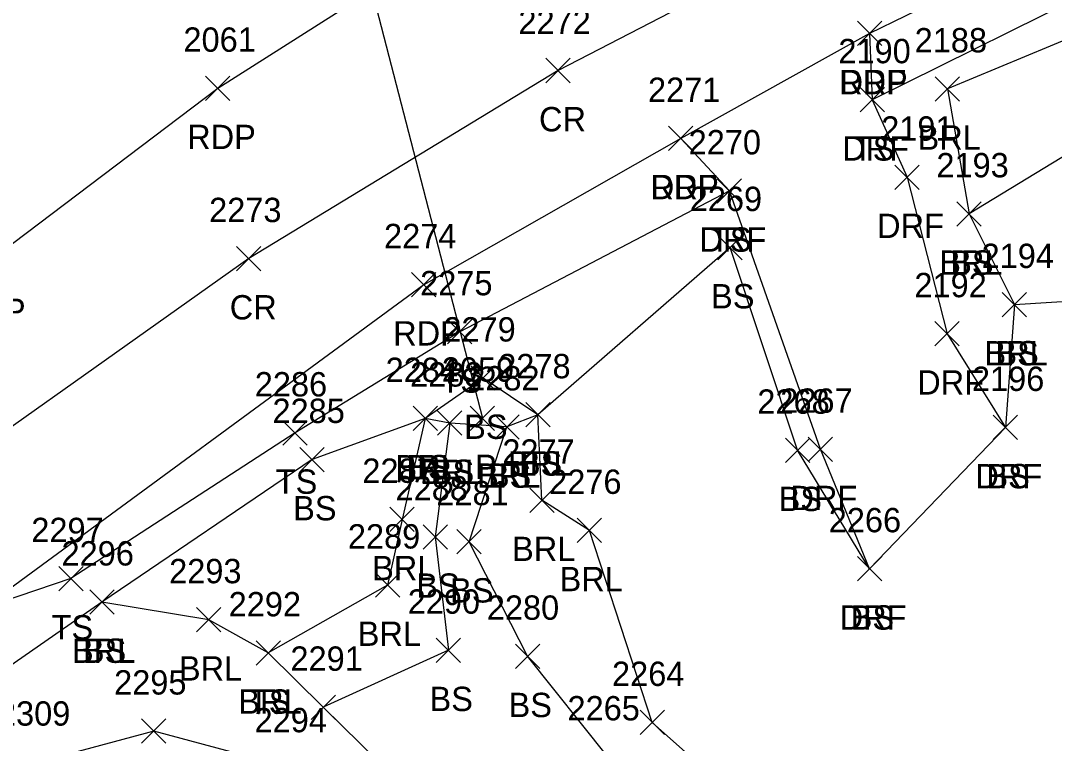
# Model space of a CAD drawing. Extents: x 1505656 to 1508446, y 700805 to 703031.
# Drawn here: x 1506823.9 to 1506908.9, y 702283.6 to 702343 of the extents above; entities that cross this region are included whole.
import ezdxf

# ---------------------------------------------------------------- set-up
doc = ezdxf.new("R2010")
doc.units = 0
for name, color, linetype in [('D_A', 7, 'Continuous'), ('D_I', 7, 'Continuous'), ('D_TIC', 7, 'Continuous'), ('DCP', 7, 'Continuous'), ('L_A', 7, 'Continuous'), ('L_I', 7, 'Continuous'), ('L_TIC', 7, 'Continuous'), ('LABL', 7, 'Continuous'), ('LAWE', 7, 'Continuous'), ('LELB', 7, 'Continuous'), ('P_A', 7, 'Continuous'), ('P_I', 7, 'Continuous'), ('P_TIC', 7, 'Continuous'), ('PET', 7, 'Continuous'), ('PRC', 7, 'Continuous'), ('R_A', 7, 'Continuous'), ('R_I', 7, 'Continuous'), ('R_TIC', 7, 'Continuous'), ('RDF', 7, 'Continuous')]:
    doc.layers.add(name, color=color, linetype=linetype)

msp = doc.modelspace()

# ---------------------------------------------------------------- linework, layer by layer
at = {"layer": 'D_TIC'}
for points in [[(1506860.885, 702309.284), (1506862.885, 702311.284)], [(1506862.885, 702309.284), (1506860.885, 702311.284)]]:
    msp.add_lwpolyline(points, dxfattribs=at)
at = {"layer": 'DCP'}
msp.add_lwpolyline([(1506850.311, 702354.993), (1506861.885, 702310.284)], dxfattribs=at)
at = {"layer": 'L_TIC'}
for points in [[(1506899.104, 702336.345), (1506901.104, 702338.345)], [(1506901.104, 702336.345), (1506899.104, 702338.345)], [(1506892.922, 702335.453), (1506894.922, 702337.453)], [(1506894.922, 702335.453), (1506892.922, 702337.453)], [(1506881.177, 702327.964), (1506883.177, 702329.964)], [(1506883.177, 702327.964), (1506881.177, 702329.964)], [(1506900.891, 702326.077), (1506902.891, 702328.077)], [(1506902.891, 702326.077), (1506900.891, 702328.077)], [(1506900.891, 702326.077), (1506902.891, 702328.077)], [(1506902.891, 702326.077), (1506900.891, 702328.077)], [(1506881.236, 702323.307), (1506883.236, 702325.307)], [(1506883.236, 702323.307), (1506881.236, 702325.307)], [(1506904.606, 702318.624), (1506906.606, 702320.624)], [(1506906.606, 702318.624), (1506904.606, 702320.624)], [(1506904.606, 702318.624), (1506906.606, 702320.624)], [(1506906.606, 702318.624), (1506904.606, 702320.624)], [(1506859.02, 702316.384), (1506861.02, 702318.384)], [(1506861.02, 702316.384), (1506859.02, 702318.384)], [(1506860.936, 702312.584), (1506862.936, 702314.584)], [(1506862.936, 702312.584), (1506860.936, 702314.584)], [(1506865.437, 702309.565), (1506867.437, 702311.565)], [(1506867.437, 702309.565), (1506865.437, 702311.565)], [(1506865.437, 702309.565), (1506867.437, 702311.565)], [(1506867.437, 702309.565), (1506865.437, 702311.565)], [(1506856.181, 702309.259), (1506858.181, 702311.259)], [(1506858.181, 702309.259), (1506856.181, 702311.259)], [(1506856.181, 702309.259), (1506858.181, 702311.259)], [(1506858.181, 702309.259), (1506856.181, 702311.259)], [(1506858.194, 702308.882), (1506860.194, 702310.882)], [(1506860.194, 702308.882), (1506858.194, 702310.882)], [(1506858.194, 702308.882), (1506860.194, 702310.882)], [(1506860.194, 702308.882), (1506858.194, 702310.882)], [(1506845.479, 702308.072), (1506847.479, 702310.072)], [(1506847.479, 702308.072), (1506845.479, 702310.072)], [(1506862.887, 702308.567), (1506864.887, 702310.567)], [(1506864.887, 702308.567), (1506862.887, 702310.567)], [(1506862.887, 702308.567), (1506864.887, 702310.567)], [(1506864.887, 702308.567), (1506862.887, 702310.567)], [(1506903.868, 702308.522), (1506905.868, 702310.522)], [(1506905.868, 702308.522), (1506903.868, 702310.522)], [(1506886.785, 702306.65), (1506888.785, 702308.65)], [(1506888.785, 702306.65), (1506886.785, 702308.65)], [(1506846.879, 702305.889), (1506848.879, 702307.889)], [(1506848.879, 702305.889), (1506846.879, 702307.889)], [(1506865.775, 702302.545), (1506867.775, 702304.545)], [(1506867.775, 702302.545), (1506865.775, 702304.545)], [(1506854.268, 702300.97), (1506856.268, 702302.97)], [(1506856.268, 702300.97), (1506854.268, 702302.97)], [(1506856.995, 702299.526), (1506858.995, 702301.526)], [(1506858.995, 702299.526), (1506856.995, 702301.526)], [(1506869.678, 702300.063), (1506871.678, 702302.063)], [(1506871.678, 702300.063), (1506869.678, 702302.063)], [(1506859.784, 702299.135), (1506861.784, 702301.135)], [(1506861.784, 702299.135), (1506859.784, 702301.135)], [(1506892.711, 702296.908), (1506894.711, 702298.908)], [(1506894.711, 702296.908), (1506892.711, 702298.908)], [(1506827.053, 702296.1), (1506829.053, 702298.1)], [(1506829.053, 702296.1), (1506827.053, 702298.1)], [(1506853.086, 702295.573), (1506855.086, 702297.573)], [(1506855.086, 702295.573), (1506853.086, 702297.573)], [(1506829.593, 702294.177), (1506831.593, 702296.177)], [(1506831.593, 702294.177), (1506829.593, 702296.177)], [(1506829.593, 702294.177), (1506831.593, 702296.177)], [(1506831.593, 702294.177), (1506829.593, 702296.177)], [(1506838.386, 702292.72), (1506840.386, 702294.72)], [(1506840.386, 702292.72), (1506838.386, 702294.72)], [(1506858.088, 702290.216), (1506860.088, 702292.216)], [(1506860.088, 702290.216), (1506858.088, 702292.216)], [(1506843.277, 702289.998), (1506845.277, 702291.998)], [(1506845.277, 702289.998), (1506843.277, 702291.998)], [(1506843.277, 702289.998), (1506845.277, 702291.998)], [(1506845.277, 702289.998), (1506843.277, 702291.998)], [(1506864.587, 702289.718), (1506866.587, 702291.718)], [(1506866.587, 702289.718), (1506864.587, 702291.718)], [(1506847.789, 702285.527), (1506849.789, 702287.527)], [(1506849.789, 702285.527), (1506847.789, 702287.527)], [(1506847.789, 702285.527), (1506849.789, 702287.527)], [(1506849.789, 702285.527), (1506847.789, 702287.527)], [(1506874.84, 702284.279), (1506876.84, 702286.279)], [(1506876.84, 702284.279), (1506874.84, 702286.279)], [(1506833.862, 702283.573), (1506835.862, 702285.573)], [(1506835.862, 702283.573), (1506833.862, 702285.573)]]:
    msp.add_lwpolyline(points, dxfattribs=at)
at = {"layer": 'LABL'}
for points in [[(1507084.879, 702399.398), (1507062.447, 702393.386), (1507046.538, 702381.327), (1507032.327, 702381.677), (1507020.393, 702381.116), (1506991.072, 702368.538), (1506951.929, 702356.079), (1506940.406, 702352.033), (1506914.88, 702343.494), (1506900.104, 702337.345), (1506901.891, 702327.077), (1506905.606, 702319.624), (1506918.227, 702320.412)], [(1506989.791, 702239.712), (1506963.591, 702240.089), (1506955.542, 702242.079), (1506952.155, 702243.201), (1506941.908, 702247.192), (1506935.929, 702247.294), (1506907.511, 702258.11), (1506896.769, 702256.503), (1506888.478, 702274.048), (1506875.84, 702285.279), (1506870.678, 702301.063), (1506866.775, 702303.545), (1506866.437, 702310.565), (1506863.887, 702309.567), (1506859.194, 702309.882), (1506857.181, 702310.259), (1506855.268, 702301.97), (1506854.086, 702296.573), (1506844.277, 702290.998), (1506839.386, 702293.72), (1506830.593, 702295.177), (1506817.692, 702286.199), (1506812.837, 702276.836), (1506796.056, 702265.386)]]:
    msp.add_lwpolyline(points, dxfattribs=at)
at = {"layer": 'LAWE'}
msp.add_lwpolyline([(1506999.188, 702267.376), (1506969.649, 702259.289), (1506950.493, 702251.607), (1506941.908, 702247.192), (1506940.425, 702234.787), (1506933.602, 702214.627), (1506919.945, 702212.33), (1506902.509, 702204.549), (1506887.536, 702221.333), (1506889.913, 702236.448), (1506888.135, 702245.049), (1506877.046, 702251.346), (1506871.635, 702258.451), (1506846.405, 702281.472), (1506834.862, 702284.573), (1506825.399, 702282.017), (1506819.378, 702276.366)], dxfattribs=at)
at = {"layer": 'LELB'}
for points in [[(1507062.447, 702393.386), (1507058.774, 702400.537), (1507017.793, 702388.077), (1506982.515, 702375.001), (1506938.206, 702358.427), (1506913.509, 702346.166), (1506893.922, 702336.453)], [(1507022.825, 702342.64), (1507022.01, 702355.059), (1506989.1, 702360.166), (1506972.789, 702351.56), (1506959.048, 702345.871), (1506956.564, 702321.225), (1506938.223, 702315.658), (1506928.956, 702322.154), (1506933.353, 702328.867), (1506942.004, 702348.401), (1506917.615, 702336.649), (1506901.891, 702327.077)], [(1506882.177, 702328.964), (1506860.02, 702317.384), (1506846.479, 702309.072), (1506828.053, 702297.1), (1506820.83, 702294.667)], [(1506893.711, 702297.908), (1506887.785, 702307.65), (1506882.236, 702324.307), (1506866.437, 702310.565), (1506861.936, 702313.584), (1506857.181, 702310.259), (1506847.879, 702306.889), (1506830.593, 702295.177)], [(1506905.606, 702319.624), (1506904.868, 702309.522)], [(1506859.194, 702309.882), (1506857.995, 702300.526), (1506859.088, 702291.216), (1506848.789, 702286.527)], [(1506880.581, 702250.429), (1506886.088, 702253.233), (1506887.366, 702265.431), (1506883.657, 702267.811), (1506872.18, 702282.45), (1506865.587, 702290.718), (1506860.784, 702300.135), (1506863.887, 702309.567)], [(1506993.923, 702269.506), (1506967.26, 702261.276), (1506948.266, 702256.672), (1506935.929, 702247.294), (1506935.734, 702237.208), (1506937.074, 702233.458), (1506930.87, 702216.176), (1506918.837, 702214.868), (1506902.692, 702206.87), (1506889.42, 702222.354), (1506892.361, 702234.112), (1506894.726, 702241.483), (1506891.025, 702246.025), (1506880.581, 702250.429), (1506879.658, 702256.482), (1506874.782, 702260.999), (1506848.789, 702286.527), (1506844.277, 702290.998)]]:
    msp.add_lwpolyline(points, dxfattribs=at)
at = {"layer": 'P_TIC'}
for points in [[(1506892.706, 702340.899), (1506894.706, 702342.899)], [(1506894.706, 702340.899), (1506892.706, 702342.899)], [(1506867.098, 702337.857), (1506869.098, 702339.857)], [(1506869.098, 702337.857), (1506867.098, 702339.857)], [(1506839.119, 702336.397), (1506841.119, 702338.397)], [(1506841.119, 702336.397), (1506839.119, 702338.397)], [(1506877.185, 702332.275), (1506879.185, 702334.275)], [(1506879.185, 702332.275), (1506877.185, 702334.275)], [(1506841.672, 702322.398), (1506843.672, 702324.398)], [(1506843.672, 702322.398), (1506841.672, 702324.398)], [(1506856.053, 702320.256), (1506858.053, 702322.256)], [(1506858.053, 702320.256), (1506856.053, 702322.256)]]:
    msp.add_lwpolyline(points, dxfattribs=at)
at = {"layer": 'PET'}
for points in [[(1507103.856, 702424.388), (1507016.736, 702390.639), (1506981.676, 702378.85), (1506937.236, 702361.268), (1506911.295, 702350.482), (1506893.706, 702341.899), (1506878.185, 702333.275), (1506857.053, 702321.256), (1506820.83, 702294.667)], [(1506821.192, 702323.112), (1506840.119, 702337.397), (1506862.011, 702351.331), (1506886.382, 702364.333), (1506919.597, 702379.747), (1506940.753, 702387.332), (1506971.455, 702398.064), (1507005.318, 702409.203), (1507043.738, 702424.211)]]:
    msp.add_lwpolyline(points, dxfattribs=at)
at = {"layer": 'PRC'}
msp.add_lwpolyline([(1507099.788, 702434.294), (1507054.117, 702415.314), (1507012.501, 702399.887), (1506976.202, 702386.691), (1506932.664, 702370.406), (1506907.47, 702359.219), (1506868.098, 702338.857), (1506842.672, 702323.398), (1506809.898, 702300.172), (1506770.276, 702269.354), (1506742.249, 702247.51), (1506720.158, 702229.854), (1506696, 702211.378), (1506672.482, 702193.193), (1506662.62, 702185.621), (1506629.643, 702159.396), (1506597.852, 702133.732), (1506566.79, 702107.871), (1506534.18, 702078.284), (1506512.182, 702055.635), (1506496.345, 702038.073), (1506481.998, 702021.826), (1506469.416, 702008.908)], dxfattribs=at)
at = {"layer": 'R_TIC'}
for points in [[(1506892.706, 702340.899), (1506894.706, 702342.899)], [(1506894.706, 702340.899), (1506892.706, 702342.899)], [(1506892.922, 702335.453), (1506894.922, 702337.453)], [(1506894.922, 702335.453), (1506892.922, 702337.453)], [(1506877.185, 702332.275), (1506879.185, 702334.275)], [(1506879.185, 702332.275), (1506877.185, 702334.275)], [(1506895.786, 702329.09), (1506897.786, 702331.09)], [(1506897.786, 702329.09), (1506895.786, 702331.09)], [(1506881.177, 702327.964), (1506883.177, 702329.964)], [(1506883.177, 702327.964), (1506881.177, 702329.964)], [(1506899.084, 702316.225), (1506901.084, 702318.225)], [(1506901.084, 702316.225), (1506899.084, 702318.225)], [(1506903.868, 702308.522), (1506905.868, 702310.522)], [(1506905.868, 702308.522), (1506903.868, 702310.522)], [(1506888.668, 702306.726), (1506890.668, 702308.726)], [(1506890.668, 702306.726), (1506888.668, 702308.726)], [(1506892.711, 702296.908), (1506894.711, 702298.908)], [(1506894.711, 702296.908), (1506892.711, 702298.908)]]:
    msp.add_lwpolyline(points, dxfattribs=at)
at = {"layer": 'RDF'}
msp.add_lwpolyline([(1506893.706, 702341.899), (1506893.922, 702336.453), (1506896.786, 702330.09), (1506900.084, 702317.225), (1506904.868, 702309.522), (1506893.711, 702297.908), (1506889.668, 702307.726), (1506882.177, 702328.964), (1506878.185, 702333.275)], dxfattribs=at)

# ---------------------------------------------------------------- texts
at = {"layer": 'D_A'}
msp.add_text('P', height=2, dxfattribs=at).set_placement((1506861.263, 702305.284))
at = {"layer": 'D_I'}
msp.add_text('2059', height=2, dxfattribs=at).set_placement((1506858.538, 702313.284))
at = {"layer": 'L_A'}
for s, p in [('BRL', (1506897.648, 702332.345)), ('TS', (1506892.331, 702331.453)), ('TS', (1506880.586, 702323.964)), ('BRL', (1506899.434, 702322.077)), ('BS', (1506900.332, 702322.077)), ('BS', (1506880.677, 702319.307)), ('BS', (1506904.047, 702314.624)), ('BRL', (1506903.15, 702314.624)), ('TS', (1506858.429, 702312.384)), ('BS', (1506860.377, 702308.584)), ('BRL', (1506863.98, 702305.565)), ('BS', (1506864.878, 702305.565)), ('BRL', (1506854.725, 702305.259)), ('BS', (1506855.622, 702305.259)), ('BRL', (1506856.737, 702304.882)), ('BS', (1506857.635, 702304.882)), ('BRL', (1506861.43, 702304.567)), ('BS', (1506862.328, 702304.567)), ('BS', (1506903.309, 702304.522)), ('TS', (1506844.888, 702304.072)), ('BS', (1506846.32, 702301.889)), ('BS', (1506886.226, 702302.65)), ('BRL', (1506864.319, 702298.545)), ('BRL', (1506852.811, 702296.97)), ('BRL', (1506868.222, 702296.063)), ('BS', (1506856.436, 702295.526)), ('BS', (1506859.225, 702295.135)), ('BS', (1506892.152, 702292.908)), ('TS', (1506826.463, 702292.1)), ('BRL', (1506851.629, 702291.573)), ('BRL', (1506828.137, 702290.177)), ('BS', (1506829.034, 702290.177)), ('BRL', (1506836.929, 702288.72)), ('BRL', (1506841.82, 702285.998)), ('TS', (1506842.686, 702285.998)), ('BS', (1506857.529, 702286.216)), ('BS', (1506864.028, 702285.718))]:
    msp.add_text(s, height=2, dxfattribs=at).set_placement(p)
at = {"layer": 'L_I'}
for s, p in [('2188', (1506897.412, 702340.345)), ('2190', (1506891.142, 702339.453)), ('2270', (1506878.83, 702331.964)), ('2193', (1506899.198, 702330.077)), ('2193', (1506899.198, 702330.077)), ('2269', (1506878.921, 702327.307)), ('2194', (1506902.913, 702322.624)), ('2194', (1506902.913, 702322.624)), ('2275', (1506856.76, 702320.384)), ('2279', (1506858.668, 702316.584)), ('2284', (1506853.922, 702313.259)), ('2284', (1506853.922, 702313.259)), ('2278', (1506863.177, 702313.565)), ('2278', (1506863.177, 702313.565)), ('2283', (1506855.934, 702312.882)), ('2283', (1506855.934, 702312.882)), ('2282', (1506860.627, 702312.567)), ('2282', (1506860.627, 702312.567)), ('2196', (1506902.12, 702312.522)), ('2286', (1506843.164, 702312.072)), ('2268', (1506884.477, 702310.65)), ('2285', (1506844.619, 702309.889)), ('2277', (1506863.515, 702306.545)), ('2287', (1506852.008, 702304.97)), ('2276', (1506867.363, 702304.063)), ('2288', (1506854.735, 702303.526)), ('2281', (1506858.091, 702303.135)), ('2266', (1506890.348, 702300.908)), ('2297', (1506824.794, 702300.1)), ('2289', (1506850.818, 702299.573)), ('2296', (1506827.278, 702298.177)), ('2296', (1506827.278, 702298.177)), ('2293', (1506836.126, 702296.72)), ('2292', (1506841.017, 702293.998)), ('2292', (1506841.017, 702293.998)), ('2290', (1506855.741, 702294.216)), ('2280', (1506862.24, 702293.718)), ('2291', (1506846.096, 702289.527)), ('2291', (1506846.096, 702289.527)), ('2264', (1506872.533, 702288.279)), ('2295', (1506831.602, 702287.573)), ('2309', (1506822.053, 702285.017)), ('2265', (1506868.872, 702285.45)), ('2294', (1506843.145, 702284.472))]:
    msp.add_text(s, height=2, dxfattribs=at).set_placement(p)
at = {"layer": 'P_A'}
for s, p in [('RDP', (1506891.194, 702336.899)), ('CR', (1506866.531, 702333.857)), ('RDP', (1506837.607, 702332.397)), ('RDP', (1506875.673, 702328.275)), ('RDP', (1506818.681, 702318.112)), ('CR', (1506841.105, 702318.398)), ('RDP', (1506854.541, 702316.256))]:
    msp.add_text(s, height=2, dxfattribs=at).set_placement(p)
at = {"layer": 'P_I'}
for s, p in [('2272', (1506864.838, 702341.857)), ('2061', (1506837.3, 702340.397)), ('2271', (1506875.492, 702336.275)), ('2273', (1506839.412, 702326.398)), ('2274', (1506853.793, 702324.256))]:
    msp.add_text(s, height=2, dxfattribs=at).set_placement(p)
at = {"layer": 'R_A'}
for p in [(1506891.241, 702336.899), (1506891.457, 702331.453), (1506875.72, 702328.275), (1506894.322, 702325.09), (1506879.712, 702323.964), (1506897.62, 702312.225), (1506902.404, 702304.522), (1506887.203, 702302.726), (1506891.246, 702292.908)]:
    msp.add_text('DRF', height=2, dxfattribs=at).set_placement(p)
at = {"layer": 'R_I'}
for s, p in [('2190', (1506891.142, 702339.453)), ('2271', (1506875.492, 702336.275)), ('2191', (1506894.66, 702333.09)), ('2270', (1506878.83, 702331.964)), ('2192', (1506897.391, 702320.225)), ('2196', (1506902.12, 702312.522)), ('2267', (1506886.36, 702310.726)), ('2266', (1506890.348, 702300.908))]:
    msp.add_text(s, height=2, dxfattribs=at).set_placement(p)

doc.saveas('drawing.dxf')
